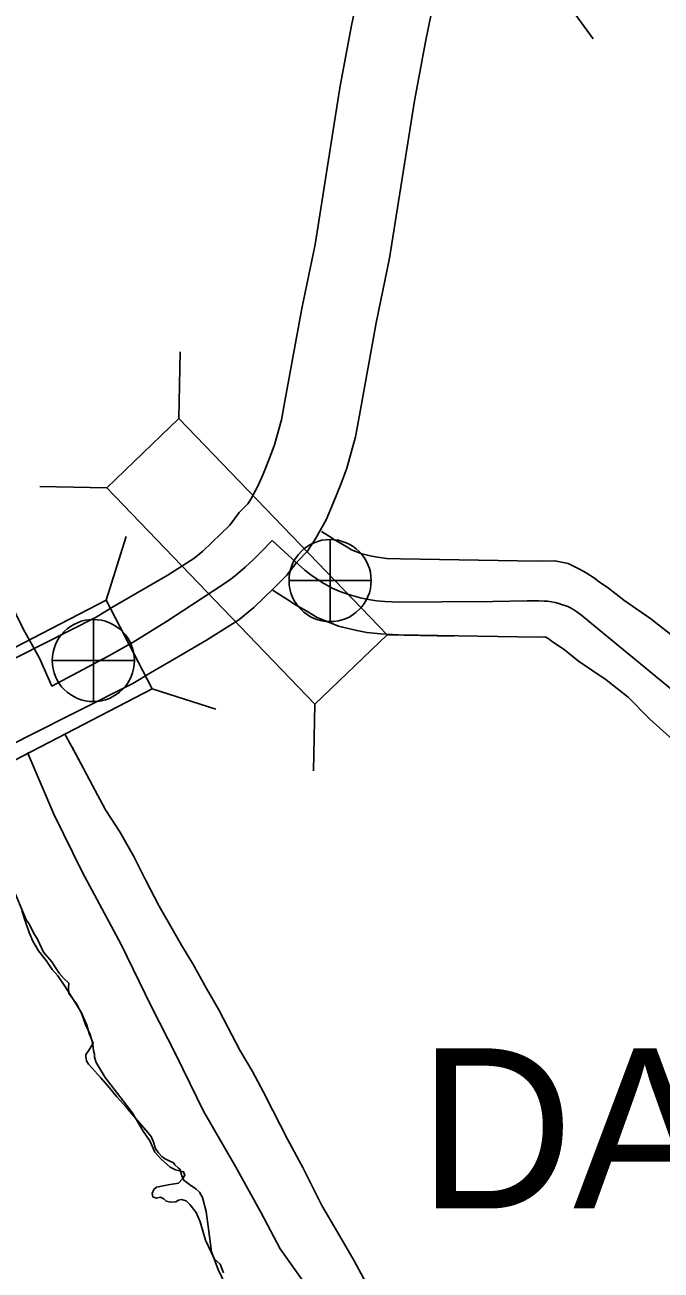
# Model space of a CAD drawing. Extents: x 1374139 to 1377472, y 1168351 to 1170484.
# Drawn here: x 1374513.75 to 1374538.91, y 1169931.89 to 1169981.16 of the extents above; entities that cross this region are included whole.
import ezdxf

# ---------------------------------------------------------------- set-up
doc = ezdxf.new("R2010")
doc.units = 0
doc.layers.add('Default', color=7, linetype='Continuous')

msp = doc.modelspace()

# ---------------------------------------------------------------- linework, layer by layer
at = {"layer": 'Default'}
for p, q in [((1374534.677, 1169982.739), (1374536.232, 1169980.605)), ((1374519.84, 1169965.588), (1374519.892, 1169968.228)), ((1374516.985, 1169962.843), (1374514.346, 1169962.895)), ((1374516.962, 1169958.403), (1374517.76, 1169960.919)), ((1374516.962, 1169958.403), (1374517.76, 1169960.919)), ((1374525.822, 1169957.55), (1374525.822, 1169960.8)), ((1374524.197, 1169959.175), (1374527.447, 1169959.175)), ((1374516.457, 1169954.385), (1374516.457, 1169957.635)), ((1374516.457, 1169954.385), (1374516.457, 1169957.635)), ((1374528.074, 1169957.024), (1374530.713, 1169956.972)), ((1374514.832, 1169956.01), (1374518.082, 1169956.01)), ((1374514.832, 1169956.01), (1374518.082, 1169956.01)), ((1374518.785, 1169954.887), (1374521.301, 1169954.089)), ((1374518.785, 1169954.887), (1374521.301, 1169954.089)), ((1374525.219, 1169954.28), (1374525.167, 1169951.64))]:
    msp.add_line(p, q, dxfattribs=at)
for points in [[(1374527.11, 1169983.333), (1374526.656, 1169981.067), (1374526.202, 1169978.675), (1374525.225, 1169972.474), (1374524.699, 1169969.94), (1374524.06, 1169966.415), (1374523.895, 1169965.54), (1374523.619, 1169964.54), (1374523.454, 1169964.089), (1374523.174, 1169963.387), (1374522.967, 1169962.906), (1374522.682, 1169962.394), (1374522.569, 1169962.217), (1374522.229, 1169961.872), (1374521.851, 1169961.372), (1374521.503, 1169961.028), (1374520.792, 1169960.344), (1374520.437, 1169960.046), (1374519.381, 1169959.381), (1374518.192, 1169958.684), (1374517.194, 1169958.108), (1374516.567, 1169957.733), (1374512.438, 1169955.643)], [(1374530.04, 1169982.688), (1374529.6, 1169980.493), (1374529.158, 1169978.162), (1374528.177, 1169971.935), (1374527.644, 1169969.367), (1374527.01, 1169965.869), (1374526.82, 1169964.863), (1374526.479, 1169963.624), (1374526.256, 1169963.016), (1374525.945, 1169962.239), (1374525.663, 1169961.582), (1374525.26, 1169960.857), (1374524.928, 1169960.336), (1374524.504, 1169959.906), (1374524.114, 1169959.39), (1374523.597, 1169958.879), (1374522.799, 1169958.112), (1374522.209, 1169957.617), (1374520.939, 1169956.817), (1374519.7, 1169956.091), (1374518.713, 1169955.521), (1374518.016, 1169955.104), (1374513.806, 1169952.973), (1374511.368, 1169951.709)], [(1374514.819, 1169954.992), (1374514.324, 1169956.101), (1374513.676, 1169957.267), (1374512.744, 1169959.146), (1374512.004, 1169960.508), (1374511.423, 1169961.686), (1374511.048, 1169962.347), (1374510.698, 1169962.917), (1374510.31, 1169963.681), (1374509.403, 1169965.482), (1374508.873, 1169966.584), (1374508.29, 1169967.607), (1374507.901, 1169968.411), (1374507.371, 1169969.383), (1374506.71, 1169970.575), (1374506.451, 1169971.043), (1374505.225, 1169973.16), (1374504.608, 1169974.449), (1374503.342, 1169976.355), (1374501.837, 1169978.662), (1374500.073, 1169981.575)], [(1374523.536, 1169960.759), (1374523.114, 1169960.331), (1374522.782, 1169959.992), (1374522.464, 1169959.702), (1374522.076, 1169959.375), (1374521.855, 1169959.209), (1374521.609, 1169959.033), (1374520.337, 1169958.198), (1374519.352, 1169957.559), (1374518.03, 1169956.734), (1374517.065, 1169956.196), (1374514.819, 1169954.992)], [(1374540.199, 1169954.152), (1374538.245, 1169955.767), (1374536.69, 1169957.043), (1374535.775, 1169957.79), (1374535.584, 1169957.932), (1374535.416, 1169958.048), (1374535.326, 1169958.097), (1374535.229, 1169958.146), (1374535.102, 1169958.191), (1374534.979, 1169958.232), (1374534.867, 1169958.265), (1374534.725, 1169958.303), (1374534.575, 1169958.333), (1374534.418, 1169958.355), (1374534.288, 1169958.366), (1374534.075, 1169958.37), (1374533.619, 1169958.37), (1374532.259, 1169958.348), (1374530.241, 1169958.329), (1374528.544, 1169958.324), (1374528.283, 1169958.329), (1374527.991, 1169958.34), (1374527.655, 1169958.374), (1374527.416, 1169958.415), (1374527.203, 1169958.456), (1374527.016, 1169958.497), (1374526.837, 1169958.538), (1374526.676, 1169958.587), (1374526.482, 1169958.65), (1374526.246, 1169958.733), (1374526.09, 1169958.795), (1374525.908, 1169958.879), (1374525.741, 1169958.968), (1374525.57, 1169959.062), (1374525.387, 1169959.181), (1374525.066, 1169959.402), (1374524.827, 1169959.582), (1374524.318, 1169960.038), (1374523.536, 1169960.759)], [(1374539.605, 1169956.809), (1374538.511, 1169957.667), (1374537.434, 1169958.403), (1374536.835, 1169958.88), (1374536.427, 1169959.145), (1374536.278, 1169959.275), (1374535.954, 1169959.478), (1374535.684, 1169959.622), (1374535.504, 1169959.719), (1374535.241, 1169959.854), (1374534.712, 1169959.958), (1374534.009, 1169959.939), (1374528.61, 1169960.032), (1374528.058, 1169960.054), (1374527.702, 1169960.097), (1374527.47, 1169960.135), (1374527.075, 1169960.23), (1374526.669, 1169960.396), (1374526.414, 1169960.554), (1374526.016, 1169960.772), (1374525.757, 1169960.948), (1374525.483, 1169961.122)], [(1374539.369, 1169952.881), (1374538.471, 1169953.692), (1374537.607, 1169954.564), (1374536.737, 1169955.245), (1374535.651, 1169955.988), (1374535.079, 1169956.443), (1374534.613, 1169956.746), (1374534.485, 1169956.859), (1374534.451, 1169956.879), (1374534.325, 1169956.947), (1374534.024, 1169956.938), (1374528.525, 1169957.033), (1374527.82, 1169957.061), (1374527.279, 1169957.126), (1374526.873, 1169957.193), (1374526.152, 1169957.367), (1374525.304, 1169957.713), (1374524.903, 1169957.961), (1374524.447, 1169958.21), (1374524.11, 1169958.44), (1374523.568, 1169958.783), (1374523.559, 1169958.791)], [(1374517.394, 1169958.223), (1374517.194, 1169958.108), (1374516.567, 1169957.733), (1374512.438, 1169955.643), (1374510.004, 1169954.381), (1374507.327, 1169953.035), (1374505.139, 1169952.096), (1374500.496, 1169950.058), (1374496.318, 1169948.078)], [(1374518.779, 1169955.559), (1374518.713, 1169955.521), (1374518.016, 1169955.104), (1374513.806, 1169952.973), (1374511.368, 1169951.709), (1374508.593, 1169950.314), (1374506.334, 1169949.344), (1374501.742, 1169947.329), (1374497.603, 1169945.367)], [(1374527.33, 1169931.229), (1374526.779, 1169932.265), (1374526.109, 1169933.393), (1374525.489, 1169934.45), (1374524.762, 1169935.919), (1374524.143, 1169937.076), (1374523.553, 1169938.213), (1374523.189, 1169938.927), (1374522.747, 1169939.752), (1374522.255, 1169940.588), (1374521.793, 1169941.483), (1374521.419, 1169942.188), (1374520.937, 1169943.033), (1374520.386, 1169944.01), (1374519.942, 1169944.755), (1374519.627, 1169945.298), (1374519.056, 1169946.285), (1374518.516, 1169947.331), (1374518.054, 1169948.257), (1374517.503, 1169949.233), (1374516.941, 1169950.109), (1374516.43, 1169951.065), (1374516.066, 1169951.739), (1374515.594, 1169952.625), (1374515.314, 1169953.125)], [(1374524.845, 1169931.319), (1374523.848, 1169932.73), (1374523.091, 1169934.159), (1374522.078, 1169935.99), (1374520.808, 1169938.185), (1374519.728, 1169940.398), (1374518.745, 1169942.339), (1374517.557, 1169944.774), (1374516.033, 1169947.622), (1374514.893, 1169949.935), (1374513.847, 1169952.367)], [(1374527.33, 1169931.229), (1374526.779, 1169932.265), (1374526.109, 1169933.393), (1374525.489, 1169934.45), (1374524.762, 1169935.919), (1374524.143, 1169937.076), (1374523.553, 1169938.213), (1374523.189, 1169938.927), (1374522.747, 1169939.752), (1374522.255, 1169940.588), (1374521.793, 1169941.483), (1374521.419, 1169942.188), (1374520.937, 1169943.033), (1374520.386, 1169944.01), (1374519.942, 1169944.755), (1374519.627, 1169945.298), (1374519.056, 1169946.285), (1374518.516, 1169947.331), (1374518.054, 1169948.257), (1374517.503, 1169949.233), (1374516.941, 1169950.109), (1374516.43, 1169951.065), (1374516.066, 1169951.739), (1374515.617, 1169952.582)], [(1374513.375, 1169946.766), (1374513.797, 1169945.757), (1374513.913, 1169945.59), (1374514.102, 1169945.211), (1374514.251, 1169944.992), (1374514.481, 1169944.473), (1374514.809, 1169944.094), (1374515.108, 1169943.646), (1374515.297, 1169943.416), (1374515.487, 1169943.247), (1374515.477, 1169943.058), (1374515.487, 1169942.838), (1374515.806, 1169942.419), (1374516.007, 1169942.014), (1374516.144, 1169941.612), (1374516.343, 1169941.183), (1374516.443, 1169940.824), (1374516.463, 1169940.575), (1374516.503, 1169940.436), (1374516.503, 1169940.316), (1374516.568, 1169940.103), (1374516.931, 1169939.518), (1374517.987, 1169938.123), (1374518.425, 1169937.385), (1374518.694, 1169937.006), (1374518.884, 1169936.558), (1374519.153, 1169936.268), (1374519.491, 1169935.959), (1374519.701, 1169935.86), (1374520.029, 1169935.78), (1374520.079, 1169935.65), (1374519.98, 1169935.501), (1374519.82, 1169935.331), (1374519.412, 1169935.262), (1374518.953, 1169935.172), (1374518.844, 1169935.082), (1374518.784, 1169934.923), (1374518.804, 1169934.793), (1374518.944, 1169934.733), (1374519.113, 1169934.773), (1374519.242, 1169934.713), (1374519.342, 1169934.624), (1374519.521, 1169934.584), (1374519.721, 1169934.594), (1374519.83, 1169934.663), (1374519.95, 1169934.683), (1374520.129, 1169934.634), (1374520.268, 1169934.484), (1374520.518, 1169934.175), (1374520.687, 1169933.806), (1374520.896, 1169933.078), (1374521.245, 1169932.321), (1374521.474, 1169932.121), (1374521.603, 1169931.782)], [(1374513.635, 1169946.118), (1374513.781, 1169945.636), (1374513.917, 1169945.254), (1374514.064, 1169944.902), (1374514.291, 1169944.519), (1374514.597, 1169944.136), (1374514.834, 1169943.784), (1374515.052, 1169943.531), (1374515.328, 1169943.128), (1374515.515, 1169942.836), (1374515.761, 1169942.444), (1374515.988, 1169942.071), (1374516.194, 1169941.578), (1374516.291, 1169941.247), (1374516.389, 1169941.026), (1374516.448, 1169940.875), (1374516.377, 1169940.735), (1374516.265, 1169940.566), (1374516.154, 1169940.426), (1374516.154, 1169940.326), (1374516.192, 1169940.176), (1374516.261, 1169940.035), (1374516.756, 1169939.5), (1374517.092, 1169939.106), (1374517.389, 1169938.743), (1374517.775, 1169938.329), (1374517.982, 1169938.077), (1374518.2, 1169937.815), (1374518.536, 1169937.432), (1374518.743, 1169937.179), (1374518.822, 1169936.988), (1374518.909, 1169936.707), (1374519.028, 1169936.526), (1374519.166, 1169936.384), (1374519.265, 1169936.303), (1374519.425, 1169936.222), (1374519.633, 1169936.13), (1374519.683, 1169936.06), (1374519.821, 1169935.928), (1374519.891, 1169935.878), (1374519.92, 1169935.757), (1374519.968, 1169935.586), (1374520.047, 1169935.435), (1374520.255, 1169935.283), (1374520.514, 1169935.111), (1374520.662, 1169934.97), (1374520.77, 1169934.768), (1374520.916, 1169934.216), (1374521.01, 1169933.524), (1374521.132, 1169932.621), (1374521.396, 1169931.918), (1374521.681, 1169931.304)], [(1374513.635, 1169946.118), (1374513.781, 1169945.636), (1374513.917, 1169945.254), (1374514.064, 1169944.902), (1374514.291, 1169944.519), (1374514.597, 1169944.136), (1374514.834, 1169943.784), (1374515.052, 1169943.531), (1374515.328, 1169943.128), (1374515.515, 1169942.836), (1374515.761, 1169942.444), (1374515.988, 1169942.071), (1374516.194, 1169941.578), (1374516.291, 1169941.247), (1374516.389, 1169941.026), (1374516.448, 1169940.875), (1374516.377, 1169940.735), (1374516.265, 1169940.566), (1374516.154, 1169940.426), (1374516.154, 1169940.326), (1374516.192, 1169940.176), (1374516.261, 1169940.035), (1374516.756, 1169939.5), (1374517.092, 1169939.106), (1374517.389, 1169938.743), (1374517.775, 1169938.329), (1374517.982, 1169938.077), (1374518.2, 1169937.815), (1374518.536, 1169937.432), (1374518.743, 1169937.179), (1374518.822, 1169936.988), (1374518.909, 1169936.707), (1374519.028, 1169936.526), (1374519.166, 1169936.384), (1374519.265, 1169936.303), (1374519.425, 1169936.222), (1374519.633, 1169936.13), (1374519.683, 1169936.06), (1374519.821, 1169935.928), (1374519.891, 1169935.878), (1374519.92, 1169935.757), (1374519.968, 1169935.586), (1374520.047, 1169935.435), (1374520.255, 1169935.283), (1374520.514, 1169935.111), (1374520.662, 1169934.97), (1374520.77, 1169934.768), (1374520.916, 1169934.216), (1374521.01, 1169933.524), (1374521.132, 1169932.621), (1374521.396, 1169931.918), (1374521.681, 1169931.304)]]:
    msp.add_lwpolyline(points, dxfattribs=at)
for points in [[(1374516.985, 1169962.843), (1374525.219, 1169954.28), (1374528.074, 1169957.024), (1374519.84, 1169965.588)], [(1374508.238, 1169949.419), (1374518.785, 1169954.887), (1374516.962, 1169958.403), (1374506.415, 1169952.934)], [(1374508.238, 1169949.419), (1374518.785, 1169954.887), (1374516.962, 1169958.403), (1374506.415, 1169952.934)]]:
    msp.add_lwpolyline(points, close=True, dxfattribs=at)
for centre in [(1374525.822, 1169959.175), (1374516.457, 1169956.01), (1374516.457, 1169956.01)]:
    msp.add_circle(centre, 1.625, dxfattribs=at)

# ---------------------------------------------------------------- texts
msp.add_text('DARDANELLE', height=6.336, dxfattribs=at).set_placement((1374529.316, 1169934.332))

doc.saveas('drawing.dxf')
